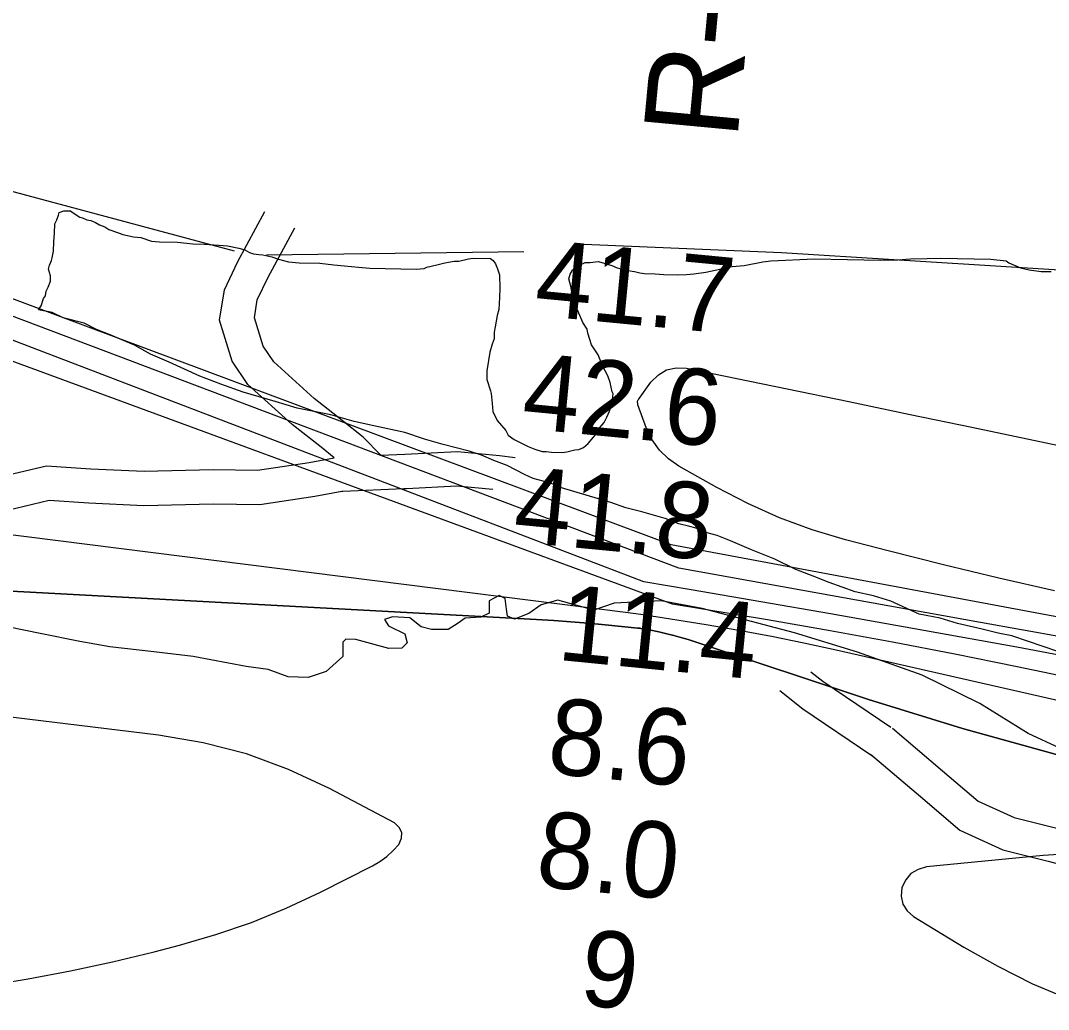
# Model space of a CAD drawing. Extents: x 3161615 to 3199515, y 867541 to 892976.
# Drawn here: x 3193343 to 3194247, y 880202 to 881072 of the extents above; entities that cross this region are included whole.
import ezdxf

# ---------------------------------------------------------------- set-up
doc = ezdxf.new("R2010")
doc.units = 0
for name, color, linetype in [('V-RIVR-EDGE', 7, 'Continuous'), ('V-RIVR-RANG', 7, 'Continuous'), ('V-RIVR-RANG-IDEN', 7, 'Continuous'), ('V-ROAD-CNTR', 7, 'Continuous'), ('V-SITE-VEGE', 7, 'Continuous'), ('V-TOPO-DPTH', 7, 'Continuous'), ('V-TOPO-MAJR', 7, 'Continuous'), ('V-TOPO-MINR', 7, 'Continuous'), ('V-TOPO-SHOR', 7, 'Continuous'), ('V-TOPO-WATR', 7, 'Continuous')]:
    doc.layers.add(name, color=color, linetype=linetype)

msp = doc.modelspace()

# ---------------------------------------------------------------- linework, layer by layer
at = {"layer": 'V-RIVR-EDGE'}
for points in [[(3193790.04, 880550.65), (3193777.42, 880545.46), (3193771.34, 880548.09), (3193770.49, 880554.18), (3193769.21, 880563.74), (3193764, 880566.36), (3193755.29, 880561.6), (3193755.27, 880550.74), (3193747.87, 880547.28), (3193733.96, 880546.44), (3193727.86, 880542.11), (3193719.15, 880536.48), (3193704.37, 880536.52), (3193695.25, 880538.71), (3193685.27, 880546.56), (3193670.06, 880547.47), (3193663.1, 880545.31), (3193666.57, 880539.65), (3193680.89, 880532.66), (3193683.05, 880524.83), (3193678.25, 880520.06), (3193666.95, 880519.66), (3193637.85, 880527.55), (3193629.15, 880528.01), (3193626.54, 880525.41), (3193626.52, 880518.45), (3193626.51, 880512.8), (3193611.7, 880499.36), (3193596.03, 880494.19), (3193578.21, 880494.67), (3193560.84, 880501.23), (3193541.29, 880503.88), (3193494.8, 880512.69), (3193460.04, 880516.69), (3193421.36, 880521.13), (3193394.86, 880525.98), (3193360.1, 880533.02), (3193292.32, 880546.66)], [(3194257.46, 880432.13), (3194229.67, 880444.8), (3194187.14, 880471.43), (3194136.35, 880496.33), (3194079.45, 880516.46), (3194023.86, 880533.55), (3193942.62, 880555.05), (3193906.56, 880561.66), (3193865.26, 880559.59), (3193847.43, 880553.55), (3193815.72, 880562.32), (3193800.93, 880558.01), (3193790.04, 880550.65)]]:
    msp.add_lwpolyline(points, dxfattribs=at)
at = {"layer": 'V-ROAD-CNTR'}
for points in [[(3193618.85, 880687.48), (3193607.26, 880696.75), (3193581.86, 880716.65), (3193542.95, 880752.1), (3193528.93, 880772.61), (3193517.94, 880808.55), (3193522.17, 880835.39), (3193534.09, 880860.11), (3193557.81, 880904.06)], [(3193659.91, 880689.68), (3193644.3, 880705.54), (3193625.88, 880720.27), (3193601.24, 880739.57), (3193565.74, 880771.92), (3193556.28, 880785.76), (3193548.65, 880810.71), (3193551.12, 880826.35), (3193560.82, 880846.47), (3193584.21, 880889.8)], [(3193659.91, 880689.68), (3193681.05, 880690.58), (3193727.42, 880692.9), (3193764.4, 880689.46), (3193777.94, 880687.64)], [(3193252.67, 880659.09), (3193277.29, 880659.78), (3193291.55, 880663.11), (3193331.93, 880672.52), (3193365.56, 880680.35), (3193404.69, 880677.79), (3193451.53, 880675.62), (3193512.32, 880677.12), (3193551.33, 880676.49), (3193596.84, 880683.35), (3193618.85, 880687.48)], [(3193680.09, 880660.51), (3193682.43, 880660.61), (3193726.78, 880662.83), (3193758.53, 880659.88)], [(3193252.62, 880629.08), (3193281.16, 880629.88), (3193298.36, 880633.89), (3193338.74, 880643.3), (3193368.04, 880650.13), (3193403.02, 880647.84), (3193451.2, 880645.61), (3193512.45, 880647.11), (3193553.34, 880646.46), (3193601.84, 880653.76), (3193625.42, 880658.19), (3193626.44, 880658.23)], [(3193626.44, 880658.23), (3193680.09, 880660.51)], [(3194038.19, 880499.28), (3194048.83, 880490.87), (3194108.71, 880450.52)], [(3194010.85, 880482.65), (3194031.13, 880466.63), (3194091.94, 880425.64)], [(3194110.01, 880449.53), (3194154.1, 880412.23), (3194185.63, 880385.36), (3194217.1, 880371.09), (3194254.62, 880361.64), (3194298.19, 880350.25), (3194347.19, 880346.02), (3194390.69, 880341.97), (3194460.83, 880341.36), (3194472.34, 880341.48)], [(3194090.64, 880426.63), (3194134.68, 880389.37), (3194169.38, 880359.79), (3194207.16, 880342.65), (3194247.17, 880332.58), (3194293.08, 880320.58), (3194344.51, 880316.14), (3194389.17, 880311.98), (3194460.86, 880311.36), (3194484.4, 880311.6)]]:
    msp.add_lwpolyline(points, dxfattribs=at)
at = {"layer": 'V-SITE-VEGE'}
for p, q in [((3193374.82, 880896.77), (3193376.08, 880900.86)), ((3193376.08, 880900.86), (3193376.71, 880903.2)), ((3193376.71, 880903.2), (3193380.86, 880904.89)), ((3193380.86, 880904.89), (3193386.73, 880904.77)), ((3193386.73, 880904.77), (3193389.05, 880902.96)), ((3193389.05, 880902.96), (3193394.86, 880899.32)), ((3193394.86, 880899.32), (3193397.2, 880898.68)), ((3193397.2, 880898.68), (3193401.27, 880896.84)), ((3193372.82, 880885.06), (3193372.99, 880893.28)), ((3193372.99, 880893.28), (3193374.82, 880896.77)), ((3193401.27, 880896.84), (3193404.79, 880896.18)), ((3193404.79, 880896.18), (3193408.87, 880894.34)), ((3193408.87, 880894.34), (3193412.36, 880892.5)), ((3193412.36, 880892.5), (3193417.03, 880890.65)), ((3193417.03, 880890.65), (3193420.51, 880888.23)), ((3193420.51, 880888.23), (3193428.1, 880885.73)), ((3193372.08, 880877.43), (3193372.82, 880885.06)), ((3193428.1, 880885.73), (3193432.77, 880883.87)), ((3193432.77, 880883.87), (3193442.14, 880881.92)), ((3193442.14, 880881.92), (3193448.59, 880881.21)), ((3193448.59, 880881.21), (3193457.93, 880878.08)), ((3193371.92, 880869.2), (3193372.08, 880877.43)), ((3193457.93, 880878.08), (3193464.97, 880877.36)), ((3193464.97, 880877.36), (3193480.84, 880877.04)), ((3193480.84, 880877.04), (3193494.33, 880875.6)), ((3193494.33, 880875.6), (3193504.33, 880875.4)), ((3193504.33, 880875.4), (3193517.24, 880874.56)), ((3193517.24, 880874.56), (3193524.87, 880873.82)), ((3193524.87, 880873.82), (3193534.83, 880871.86)), ((3193534.83, 880871.86), (3193540.09, 880870.58)), ((3193540.09, 880870.58), (3193544.16, 880868.15)), ((3193368.15, 880856.92), (3193370, 880861.01)), ((3193370, 880861.01), (3193370.63, 880863.35)), ((3193370.63, 880863.35), (3193371.92, 880869.2)), ((3193544.16, 880868.15), (3193547.66, 880866.9)), ((3193547.66, 880866.9), (3193552.35, 880866.22)), ((3193552.35, 880866.22), (3193555.88, 880866.15)), ((3193555.88, 880866.15), (3193564.07, 880864.23)), ((3193564.07, 880864.23), (3193569.91, 880862.35)), ((3193569.91, 880862.35), (3193578.68, 880859.82)), ((3193728.61, 880860.39), (3193736.88, 880862.58)), ((3193736.88, 880862.58), (3193741.01, 880863.08)), ((3193741.01, 880863.08), (3193756.29, 880862.78)), ((3193756.29, 880862.78), (3193758.6, 880860.97)), ((3193758.6, 880860.97), (3193760.9, 880857.99)), ((3193996.09, 880859.81), (3194003.17, 880860.84)), ((3194003.17, 880860.84), (3194041.42, 880862.44)), ((3194041.42, 880862.44), (3194099.6, 880861.29)), ((3194099.6, 880861.29), (3194114.89, 880861.57)), ((3194114.89, 880861.57), (3194126.08, 880862.53)), ((3194126.08, 880862.53), (3194140.78, 880862.83)), ((3194140.78, 880862.83), (3194152.54, 880863.18)), ((3194152.54, 880863.18), (3194196.62, 880862.31)), ((3194196.62, 880862.31), (3194210.12, 880860.87)), ((3194210.12, 880860.87), (3194212.43, 880859.06)), ((3193367.5, 880853.41), (3193368.15, 880856.92)), ((3193369.14, 880847.5), (3193367.5, 880853.41)), ((3193578.68, 880859.82), (3193588.07, 880859.05)), ((3193588.07, 880859.05), (3193606.29, 880858.69)), ((3193606.29, 880858.69), (3193618.61, 880857.27)), ((3193618.61, 880857.27), (3193628, 880856.5)), ((3193628, 880856.5), (3193640.32, 880855.08)), ((3193640.32, 880855.08), (3193650.3, 880854.29)), ((3193650.3, 880854.29), (3193690.85, 880853.49)), ((3193690.85, 880853.49), (3193697.91, 880853.94)), ((3193697.91, 880853.94), (3193700.28, 880855.07)), ((3193700.28, 880855.07), (3193709.15, 880857.25)), ((3193709.15, 880857.25), (3193716.23, 880858.87)), ((3193716.23, 880858.87), (3193724.5, 880860.47)), ((3193724.5, 880860.47), (3193728.61, 880860.39)), ((3193760.9, 880857.99), (3193762.58, 880853.84)), ((3193762.58, 880853.84), (3193764.24, 880848.51)), ((3193826.56, 880849.05), (3193828.4, 880852.54)), ((3193828.4, 880852.54), (3193831.39, 880855.42)), ((3193831.39, 880855.42), (3193839.7, 880859.37)), ((3193839.7, 880859.37), (3193843.82, 880859.29)), ((3193843.82, 880859.29), (3193851.48, 880860.31)), ((3193851.48, 880860.31), (3193863.17, 880856.55)), ((3193863.17, 880856.55), (3193867.83, 880854.7)), ((3193867.83, 880854.7), (3193877.19, 880852.16)), ((3193877.19, 880852.16), (3193883.05, 880851.46)), ((3193945.95, 880850.8), (3193968.97, 880855.64)), ((3193968.97, 880855.64), (3193979.57, 880856.61)), ((3193979.57, 880856.61), (3193996.09, 880859.81)), ((3194212.43, 880859.06), (3194222.93, 880854.74)), ((3194222.93, 880854.74), (3194230.53, 880852.82)), ((3194230.53, 880852.82), (3194241.09, 880851.44)), ((3193367.18, 880837.55), (3193369.05, 880842.8)), ((3193369.05, 880842.8), (3193369.14, 880847.5)), ((3193764.24, 880848.51), (3193764.59, 880836.75)), ((3193825.31, 880844.96), (3193826.56, 880849.05)), ((3193826.94, 880838.46), (3193825.31, 880844.96)), ((3193883.05, 880851.46), (3193887.73, 880850.19)), ((3193887.73, 880850.19), (3193891.83, 880849.52)), ((3193891.83, 880849.52), (3193901.23, 880849.34)), ((3193901.23, 880849.34), (3193908.86, 880848.6)), ((3193908.86, 880848.6), (3193920.62, 880848.36)), ((3193920.62, 880848.36), (3193928.86, 880848.79)), ((3193928.86, 880848.79), (3193935.33, 880849.25)), ((3193935.33, 880849.25), (3193945.95, 880850.8)), ((3194241.09, 880851.44), (3194249.91, 880851.26)), ((3193364.68, 880829.95), (3193365.35, 880834.05)), ((3193365.35, 880834.05), (3193367.18, 880837.55)), ((3193764.59, 880836.75), (3193764.43, 880828.52)), ((3193828.02, 880833.14), (3193826.94, 880838.46)), ((3193360.98, 880821.21), (3193362.87, 880827.64)), ((3193362.87, 880827.64), (3193364.68, 880829.95)), ((3193764.43, 880828.52), (3193763.63, 880817.95)), ((3193830.8, 880825.45), (3193828.02, 880833.14)), ((3193832.44, 880818.95), (3193830.8, 880825.45)), ((3193358.56, 880817.73), (3193360.98, 880821.21)), ((3193370.54, 880815.3), (3193358.56, 880817.73)), ((3193763.63, 880817.95), (3193762.35, 880812.69)), ((3193837.48, 880806.5), (3193832.44, 880818.95)), ((3193380.28, 880810.74), (3193370.54, 880815.3)), ((3193398.77, 880806), (3193380.28, 880810.74)), ((3193762.35, 880812.69), (3193760.39, 880802.73)), ((3193841.48, 880800.54), (3193837.48, 880806.5)), ((3193409.58, 880800.32), (3193398.77, 880806)), ((3193421.52, 880795.72), (3193409.58, 880800.32)), ((3193759.71, 880798.04), (3193759.6, 880792.17)), ((3193760.39, 880802.73), (3193759.71, 880798.04)), ((3193842, 880797), (3193841.48, 880800.54)), ((3193443.19, 880786.55), (3193421.52, 880795.72)), ((3193759.6, 880792.17), (3193757.74, 880787.5)), ((3193843.66, 880791.68), (3193842, 880797)), ((3193845.33, 880786.94), (3193843.66, 880791.68)), ((3193457.25, 880778.62), (3193443.19, 880786.55)), ((3193755.84, 880780.48), (3193753.16, 880764.07)), ((3193757.74, 880787.5), (3193755.84, 880780.48)), ((3193851.03, 880778.01), (3193845.33, 880786.94)), ((3193473.5, 880771.74), (3193457.25, 880778.62)), ((3193500.58, 880759.18), (3193473.5, 880771.74)), ((3193854.96, 880768.53), (3193851.03, 880778.01)), ((3193753.16, 880764.07), (3193753.01, 880756.43)), ((3193859.48, 880759.62), (3193854.96, 880768.53)), ((3193519.02, 880752.26), (3193500.58, 880759.18)), ((3193538.56, 880745.31), (3193519.02, 880752.26)), ((3193753.01, 880756.43), (3193756.34, 880746.37)), ((3193861.72, 880753.7), (3193859.48, 880759.62)), ((3193863.32, 880745.44), (3193861.72, 880753.7)), ((3193566.82, 880737.1), (3193538.56, 880745.31)), ((3193756.34, 880746.37), (3193756.88, 880744.01)), ((3193756.88, 880744.01), (3193757.88, 880735.17)), ((3193863.1, 880734.27), (3193864.46, 880743.65)), ((3193864.46, 880743.65), (3193863.32, 880745.44)), ((3193586.37, 880731.25), (3193566.82, 880737.1)), ((3193757.88, 880735.17), (3193758.33, 880728.11)), ((3193861.22, 880728.43), (3193863.1, 880734.27)), ((3193615.76, 880725.21), (3193586.37, 880731.25)), ((3193636.41, 880719.34), (3193615.76, 880725.21)), ((3193758.33, 880728.11), (3193762.29, 880720.39)), ((3193858.77, 880723.19), (3193861.22, 880728.43)), ((3193653.83, 880715.71), (3193636.41, 880719.34)), ((3193762.29, 880720.39), (3193769.76, 880711.42)), ((3193850.91, 880712.17), (3193856.32, 880718.53)), ((3193856.32, 880718.53), (3193858.77, 880723.19)), ((3193681.04, 880709.71), (3193653.83, 880715.71)), ((3193698.41, 880703.9), (3193681.04, 880709.71)), ((3193769.76, 880711.42), (3193772.03, 880707.26)), ((3193772.03, 880707.26), (3193777.25, 880703.63)), ((3193842.43, 880699.99), (3193848.46, 880707.52)), ((3193848.46, 880707.52), (3193850.91, 880712.17)), ((3193714.71, 880699.2), (3193698.41, 880703.9)), ((3193737.55, 880693.29), (3193714.71, 880699.2)), ((3193777.25, 880703.63), (3193781.9, 880701.19)), ((3193781.9, 880701.19), (3193789.47, 880697.51)), ((3193838.25, 880696.55), (3193842.43, 880699.99)), ((3193748.41, 880689.8), (3193737.55, 880693.29)), ((3193759.25, 880685.21), (3193748.41, 880689.8)), ((3193789.47, 880697.51), (3193795.3, 880695.04)), ((3193795.3, 880695.04), (3193801.73, 880693.15)), ((3193801.73, 880693.15), (3193805.26, 880693.08)), ((3193805.26, 880693.08), (3193809.95, 880692.4)), ((3193809.95, 880692.4), (3193819.35, 880692.22)), ((3193819.35, 880692.22), (3193823.48, 880692.72)), ((3193823.48, 880692.72), (3193830.56, 880694.35)), ((3193830.56, 880694.35), (3193834.1, 880694.86)), ((3193834.1, 880694.86), (3193838.25, 880696.55)), ((3193771.18, 880680.6), (3193759.25, 880685.21)), ((3193786.32, 880672.65), (3193771.18, 880680.6)), ((3193793.91, 880669.22), (3193786.32, 880672.65)), ((3193802.6, 880666.87), (3193793.91, 880669.22)), ((3193808.05, 880665.67), (3193802.6, 880666.87)), ((3193818.88, 880661.08), (3193808.05, 880665.67)), ((3193862.35, 880648.2), (3193818.88, 880661.08)), ((3193875.37, 880643.57), (3193862.35, 880648.2)), ((3193889.51, 880640.01), (3193875.37, 880643.57)), ((3193910.16, 880634.14), (3193889.51, 880640.01)), ((3193922.09, 880629.53), (3193910.16, 880634.14)), ((3193931.88, 880627.15), (3193922.09, 880629.53)), ((3193936.23, 880625.97), (3193931.88, 880627.15)), ((3193939.49, 880624.81), (3193936.23, 880625.97)), ((3193947.07, 880621.39), (3193939.49, 880624.81)), ((3193955.77, 880619.03), (3193947.07, 880621.39)), ((3193967.7, 880614.42), (3193955.77, 880619.03)), ((3193986.12, 880606.41), (3193967.7, 880614.42)), ((3194006.73, 880598.35), (3193986.12, 880606.41)), ((3194025.13, 880589.24), (3194006.73, 880598.35)), ((3194040.32, 880583.48), (3194025.13, 880589.24)), ((3194054.41, 880577.73), (3194040.32, 880583.48)), ((3194077.2, 880569.63), (3194054.41, 880577.73)), ((3194093.53, 880566.03), (3194077.2, 880569.63)), ((3194108.74, 880561.36), (3194093.53, 880566.03)), ((3194133.65, 880549.94), (3194108.74, 880561.36)), ((3194152.16, 880546.29), (3194133.65, 880549.94)), ((3194167.37, 880541.62), (3194152.16, 880546.29)), ((3194189.13, 880536.82), (3194167.37, 880541.62)), ((3194203.27, 880533.26), (3194189.13, 880536.82)), ((3194215.25, 880530.84), (3194203.27, 880533.26)), ((3194256.5, 880516.91), (3194215.25, 880530.84))]:
    msp.add_line(p, q, dxfattribs=at)
at = {"layer": 'V-TOPO-DPTH'}
for points in [[(3194575.3, 880429.62), (3194219.76, 880503.68), (3194164.99, 880514.75), (3194110.12, 880525.37), (3194055.14, 880535.34), (3194000.07, 880544.87), (3193916.55, 880558.8), (3193202, 880821.41), (3193198.44, 880823.57), (3193194.42, 880825.22), (3193190.35, 880826.7), (3193186.19, 880827.9), (3193181.97, 880828.92), (3193171.2, 880831.15), (3193161.57, 880833.2), (3193151.95, 880835.31), (3193142.35, 880837.53), (3193132.76, 880839.8), (3192555.36, 881001.23), (3192532.56, 881013.33), (3192510.22, 881026.37), (3191899.17, 881411.59)], [(3193171.36, 880578.87), (3193796.95, 880545.17), (3193812.06, 880544.26), (3193827.15, 880543.21), (3193842.23, 880541.96), (3193857.29, 880540.57), (3193886.1, 880537.72), (3193888.06, 880537.48), (3193888.72, 880537.39), (3193893.12, 880536.68), (3193895.97, 880536.19), (3193898.8, 880535.66), (3193901.63, 880535.05), (3193904.44, 880534.4), (3193911.45, 880532.69), (3193917.74, 880531.08), (3193924, 880529.36), (3193930.22, 880527.49), (3193936.41, 880525.52), (3194088.94, 880474.89), (3194171.83, 880449.32), (3194255.33, 880426.15)], [(3193171.36, 880578.87), (3193796.95, 880545.17), (3193812.06, 880544.26), (3193827.15, 880543.21), (3193842.23, 880541.96), (3193857.29, 880540.57), (3193886.1, 880537.72), (3193888.06, 880537.48), (3193888.72, 880537.39), (3193893.12, 880536.68), (3193895.97, 880536.19), (3193898.8, 880535.66), (3193901.63, 880535.05), (3193904.44, 880534.4), (3193911.45, 880532.69), (3193917.74, 880531.08), (3193924, 880529.36), (3193930.22, 880527.49), (3193936.41, 880525.52), (3194088.94, 880474.89), (3194171.83, 880449.32), (3194255.33, 880426.15)]]:
    msp.add_lwpolyline(points, dxfattribs=at)
at = {"layer": 'V-TOPO-MAJR'}
msp.add_lwpolyline([(3194359.67, 880527.98), (3193915.36, 880610.99), (3193144.87, 880898.71), (3193129.86, 880901.68), (3192618.82, 881082.29), (3192594.39, 881092.08), (3192569.89, 881101.69), (3192545.28, 881111.01), (3192520.6, 881120.15), (3191907.22, 881557.09), (3191894.03, 881566.76), (3191169.52, 882275.9), (3191162, 882282.33), (3191154.37, 882288.61), (3191146.55, 882294.67), (3191138.61, 882300.58), (3191130.58, 882306.37), (3191126.53, 882309.2), (3190530.63, 882912.04)], dxfattribs=at)
at = {"layer": 'V-TOPO-MINR'}
for points in [[(3194259.71, 880529.65), (3194187.49, 880542.67), (3193951.47, 880585.06), (3193922.15, 880590.32), (3193157.75, 880879.33), (3193134.47, 880884.02), (3193111.24, 880888.93), (3192595.16, 881068.84), (3192580.9, 881074.54), (3192566.58, 881080.07), (3192552.16, 881085.35), (3192537.68, 881090.46), (3191934.87, 881491.63), (3191934.17, 881492.16), (3191170.24, 882218.86), (3191158.97, 882227.51), (3191147.5, 882235.86), (3191135.73, 882243.79), (3190067.5, 883398.26), (3190063.29, 883401.26), (3190059.03, 883404.17), (3190054.68, 883406.96), (3190050.27, 883409.66), (3189479.14, 884022.62)], [(3194301.55, 880505.35), (3194219.63, 880520.75), (3194137.61, 880535.59), (3194055.52, 880550.07), (3193933.01, 880571.26), (3193912.12, 880574.85), (3193891.23, 880578.43), (3193155.21, 880859.76), (3192594.07, 881049.82), (3192575.37, 881057.6), (3192569.63, 881059.9), (3192563.86, 881062.11), (3192558.04, 881064.18), (3192552.18, 881066.16), (3191887.62, 881471.45), (3191878.21, 881478.95), (3191868.73, 881486.36), (3191859.14, 881493.64), (3191849.5, 881500.83), (3191834.45, 881511.9), (3191832.3, 881513.53), (3191830.2, 881515.21), (3191205.2, 882169.03)], [(3194575.3, 880429.62), (3194219.76, 880503.68), (3194164.99, 880514.75), (3194110.12, 880525.37), (3194055.14, 880535.34), (3194000.07, 880544.87), (3193916.55, 880558.8), (3193202, 880821.41), (3193198.44, 880823.57), (3193194.42, 880825.22), (3193190.35, 880826.7), (3193186.19, 880827.9), (3193181.97, 880828.92), (3193171.2, 880831.15), (3193161.57, 880833.2), (3193151.95, 880835.31), (3193142.35, 880837.53), (3193132.76, 880839.8), (3192555.36, 881001.23), (3192532.56, 881013.33), (3192510.22, 881026.37), (3191899.17, 881411.59)], [(3194252.56, 880570.58), (3194203.63, 880581.52), (3194154.89, 880593.27), (3194106.27, 880605.54), (3194068.87, 880615.31), (3194039.49, 880624.22), (3194010.71, 880634.6), (3193982.82, 880647.18), (3193955.52, 880661.22), (3193922.11, 880680.09), (3193912.95, 880686.65), (3193904.97, 880694.22), (3193898.76, 880703.29), (3193893.72, 880713.37), (3193886.08, 880733.96), (3193885.89, 880734.59), (3193885.85, 880737.16), (3193886.3, 880738.36), (3193886.63, 880738.91), (3193897.54, 880754.11), (3193904.09, 880760.41), (3193911.37, 880764.86), (3193919.74, 880766.53), (3193928.83, 880766.35), (3194017.53, 880748.08), (3194071.68, 880736.9), (3194125.82, 880725.68), (3194179.95, 880714.4), (3194234.08, 880703.08), (3194596.62, 880627.04)], [(3194265.66, 880471.69), (3194060.62, 880518.24), (3194032.13, 880524.43), (3194003.56, 880530.25), (3193974.88, 880535.52), (3193946.14, 880540.42), (3193901.83, 880547.54), (3193895.18, 880548.58), (3193888.53, 880549.57), (3193881.86, 880550.49), (3193875.19, 880551.37), (3193319.73, 880621.57)], [(3193312.02, 880223.07), (3193349.4, 880229.19), (3193386.62, 880236.08), (3193423.61, 880244.15), (3193460.44, 880252.98), (3193482.69, 880258.69), (3193514.59, 880268), (3193545.97, 880278.66), (3193576.59, 880291.36), (3193606.69, 880305.41), (3193652.48, 880328.63), (3193659, 880332.47), (3193665.13, 880336.8), (3193670.68, 880341.86), (3193675.83, 880347.41), (3193678.02, 880352.8), (3193678.41, 880357.82), (3193676.09, 880362.29), (3193671.98, 880366.4), (3193614.67, 880396.58), (3193578.58, 880413.12), (3193541.64, 880426.92), (3193503.41, 880436.6), (3193464.32, 880443.53), (3193162.98, 880480.06)], [(3194302.48, 880341.28), (3194242.65, 880337.47), (3194140.04, 880327.58), (3194132.64, 880325.38), (3194126.38, 880321.84), (3194121.81, 880316.28), (3194118.37, 880309.37), (3194117.91, 880301.81), (3194119.16, 880294.93), (3194122.97, 880289.07), (3194128.48, 880283.89), (3194172.78, 880256.96), (3194202.77, 880240.12), (3194233.42, 880224.72), (3194265.05, 880211.46)]]:
    msp.add_lwpolyline(points, dxfattribs=at)
at = {"layer": 'V-TOPO-SHOR'}
msp.add_line((3193559.24, 880865.94), (3193785.84, 880868.85), dxfattribs=at)
for points in [[(3193201.88, 880944.81), (3193223.14, 880951.83), (3193530.93, 880869.55)], [(3193831.88, 880875.8), (3194012.42, 880868.22), (3194426.58, 880842.3), (3194692.06, 880823.86), (3194936.3, 880809.02), (3195484.98, 880775.64), (3195973.51, 880760.13), (3196653.22, 880740.55), (3196950.6, 880736.19), (3197216.14, 880739)]]:
    msp.add_lwpolyline(points, dxfattribs=at)
at = {"layer": 'V-TOPO-WATR'}
msp.add_lwpolyline([(3194255.33, 880426.15), (3194171.83, 880449.32), (3194088.94, 880474.89), (3193936.41, 880525.52), (3193930.22, 880527.49), (3193924, 880529.36), (3193917.74, 880531.08), (3193911.45, 880532.69), (3193904.44, 880534.4), (3193901.63, 880535.05), (3193898.8, 880535.66), (3193895.97, 880536.19), (3193893.12, 880536.68), (3193888.72, 880537.39), (3193888.06, 880537.48), (3193886.1, 880537.72), (3193857.29, 880540.57), (3193842.23, 880541.96), (3193827.15, 880543.21), (3193812.06, 880544.26), (3193796.95, 880545.17), (3193171.36, 880578.87)], dxfattribs=at)

# ---------------------------------------------------------------- texts
at = {"layer": 'V-RIVR-RANG'}
for s, rotation, p in [('41.7', 354.50833, (3193793.9, 880812.98)), ('42.6', 354.50833, (3193782.74, 880713.6)), ('41.8', 354.50833, (3193775.25, 880613.85)), ('11.4', 354.32417, (3193814.15, 880509.88)), ('8.6', 354.32417, (3193805.09, 880410.29)), ('8.0', 354.32417, (3193794.98, 880310.8)), ('9', 354.32417, (3193833.43, 880206.49))]:
    msp.add_text(s, height=67, rotation=rotation, dxfattribs=at).set_placement(p)
at = {"layer": 'V-RIVR-RANG-IDEN'}
msp.add_text('R-295.4', height=83, rotation=84.64997, dxfattribs=at).set_placement((3193973.47, 880966.49))

doc.saveas('drawing.dxf')
